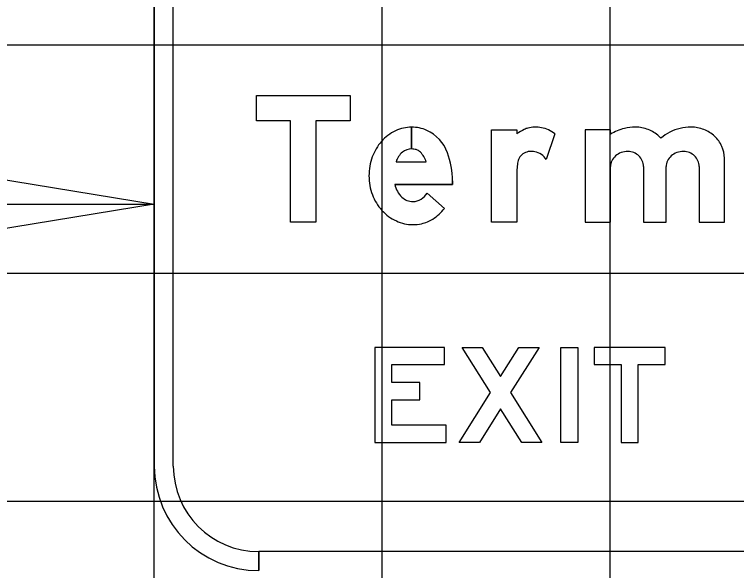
# Model space of a CAD drawing. Extents: x 2193008 to 2198143, y 1236112 to 1237864.
# Drawn here: x 2195279.56 to 2195285.89, y 1237279.5 to 1237284.37 of the extents above; entities that cross this region are included whole.
import ezdxf

# ---------------------------------------------------------------- set-up
doc = ezdxf.new("R2010")
doc.units = 0
for name, color, linetype in [('GSBWFILL', 7, 'Continuous'), ('GSCOLORFILL', 7, 'Continuous'), ('GSDIMS', 7, 'Continuous'), ('GSOUTLINE', 7, 'Continuous'), ('Level 61', 7, 'Continuous'), ('M-ROADS', 7, 'Continuous')]:
    doc.layers.add(name, color=color, linetype=linetype)

msp = doc.modelspace()

# ---------------------------------------------------------------- linework, layer by layer
at = {"layer": 'GSBWFILL'}
for p, q in [((2195283.0409, 1237283.3858), (2195283.0409, 1237283.1943)), ((2195283.0409, 1237283.1943), (2195283.0409, 1237283.3858)), ((2195284.2982, 1237283.3274), (2195284.2229, 1237283.1017)), ((2195282.9055, 1237283.0831), (2195283.1684, 1237283.0831)), ((2195283.1772, 1237282.8082), (2195283.3292, 1237282.6737))]:
    msp.add_line(p, q, dxfattribs=at)
for points in [[(2195282.2008, 1237282.5535), (2195281.9788, 1237282.5535), (2195281.9788, 1237283.4412), (2195281.6792, 1237283.4412), (2195281.6792, 1237283.6632), (2195282.5004, 1237283.6632), (2195282.5004, 1237283.4412), (2195282.2008, 1237283.4412)], [(2195283.3429, 1237280.7719), (2195282.8684, 1237280.7719), (2195282.8684, 1237280.9958), (2195283.114, 1237280.9958), (2195283.114, 1237281.1457), (2195282.8684, 1237281.1457), (2195282.8684, 1237281.3047), (2195283.3304, 1237281.3047), (2195283.3304, 1237281.4546), (2195282.7185, 1237281.4546), (2195282.7185, 1237280.6221), (2195283.3429, 1237280.6221)], [(2195284.0068, 1237280.6221), (2195283.8216, 1237280.9173), (2195283.6364, 1237280.6221), (2195283.4595, 1237280.6221), (2195283.7331, 1237281.0582), (2195283.4844, 1237281.4546), (2195283.6613, 1237281.4546), (2195283.8216, 1237281.1992), (2195283.9818, 1237281.4546), (2195284.1588, 1237281.4546), (2195283.91, 1237281.0582), (2195284.1837, 1237280.6221)], [(2195284.3502, 1237280.6221), (2195284.3502, 1237281.4546), (2195284.5001, 1237281.4546), (2195284.5001, 1237280.6221)], [(2195284.6416, 1237281.3047), (2195284.8789, 1237281.3047), (2195284.8789, 1237280.6221), (2195285.0287, 1237280.6221), (2195285.0287, 1237281.3047), (2195285.266, 1237281.3047), (2195285.266, 1237281.4546), (2195284.6416, 1237281.4546)]]:
    msp.add_lwpolyline(points, close=True, dxfattribs=at)
for points in [[(2195283.9652, 1237283.0014), (2195283.9652, 1237282.5535), (2195283.7433, 1237282.5535), (2195283.7433, 1237283.3636), (2195283.9652, 1237283.3636), (2195283.9652, 1237283.3274)], [(2195284.7864, 1237283.3235), (2195284.7864, 1237283.3636), (2195284.5645, 1237283.3636), (2195284.5645, 1237282.5535), (2195284.7864, 1237282.5535), (2195284.7864, 1237283.0402)], [(2195285.5632, 1237283.0402), (2195285.5632, 1237282.5535), (2195285.7852, 1237282.5535), (2195285.7852, 1237283.1132)], [(2195285.075, 1237283.0402), (2195285.075, 1237282.5535), (2195285.2747, 1237282.5535), (2195285.2747, 1237283.0402)], [(2195283.3993, 1237282.915), (2195283.3993, 1237282.8834), (2195282.8928, 1237282.8834)]]:
    msp.add_lwpolyline(points, dxfattribs=at)
for centre, radius, start, end in [((2195284.1007, 1237283.2158), 0.1665, 103.83237, 115.41999), ((2195284.1293, 1237283.1), 0.2857, 79.69149, 103.83237), ((2195284.1357, 1237283.1355), 0.2497, 64.95509, 79.69149), ((2195284.1883, 1237283.0316), 0.3704, 115.41999, 127.02622), ((2195284.1102, 1237283.0809), 0.3099, 52.66944, 64.95509), ((2195284.0831, 1237283.0617), 0.111, 106.83663, 158.11917), ((2195284.0853, 1237283.0545), 0.1185, 93.85563, 106.83663), ((2195284.0892, 1237282.9956), 0.1776, 79.18247, 93.85563), ((2195284.0939, 1237283.02), 0.1527, 32.32746, 79.18247), ((2195284.4356, 1237283.0008), 0.4704, 172.84729, 179.93563), ((2195284.1409, 1237283.0385), 0.1732, 158.11917, 173.08369)]:
    msp.add_arc(centre, radius, start, end, dxfattribs=at)
for centre, major_axis, ratio, start_param, end_param in [((2195283.0409, 1237283.0571), (0, 0.3287), 0.999997, 0, 0.44196), ((2195283.0409, 1237283.0571), (0, 0.3287), 0.999997, 5.868518, 6.283016), ((2195285.0011, 1237282.9864), (0, 0.3996), 0.999998, 0.235088, 0.567132), ((2195285.0049, 1237282.9418), (0, 0.4439), 0.999998, 0, 0.219986), ((2195285.0049, 1237283.0733), (0, 0.3124), 0.999998, 5.914285, 6.283185), ((2195285.4894, 1237282.9864), (0, 0.3996), 0.999998, 0.235088, 0.712455), ((2195285.4932, 1237282.9418), (0, 0.4439), 0.999998, 0, 0.219986), ((2195285.4932, 1237283.0733), (0, 0.3124), 0.999998, 5.914285, 6.283185), ((2195283.0634, 1237283.0094), (0, 0.3815), 0.999997, 0.44196, 0.851746), ((2195283.0325, 1237283.044), (0, 0.344), 0.999997, 5.061282, 5.861635), ((2195285.0124, 1237283.0928), (0, 0.2916), 0.999998, 5.532258, 5.914285), ((2195285.5007, 1237283.0928), (0, 0.2916), 0.999998, 5.532258, 5.914285), ((2195283.0986, 1237282.9785), (0, 0.4283), 0.999997, 0.851746, 1.222943), ((2195285.024, 1237283.1052), (0, 0.2746), 0.999998, 5.44499, 5.532258), ((2195285.5123, 1237283.1052), (0, 0.2746), 0.999998, 5.130076, 5.532258), ((2195283.0409, 1237283.0657), (0, 0.1286), 0.999997, 0, 0.684319), ((2195283.0409, 1237283.0452), (0, 0.1492), 0.999997, 6.008019, 6.282813), ((2195283.0588, 1237283.1086), (0, 0.0832), 0.999997, 5.468651, 6.008019), ((2195285.5304, 1237283.1132), (0, 0.2548), 0.999998, 4.712389, 5.130076), ((2195283.1539, 1237282.9585), (0, 0.487), 0.999997, 1.222943, 1.570796), ((2195283.0723, 1237283.0324), (0, 0.1744), 0.999997, 0.703138, 1.275447), ((2195282.9595, 1237283.015), (0, 0.2197), 0.999997, 5.027692, 5.468651), ((2195282.678, 1237282.915), (0, 0.7213), 0.999997, 4.712389, 5.061282), ((2195284.9198, 1237283.0317), (0, 0.1352), 0.999998, 0.715718, 1.126231), ((2195284.9312, 1237283.0185), (0, 0.1527), 0.999998, 0.345704, 0.715718), ((2195284.9387, 1237282.9979), (0, 0.1747), 0.999998, 0, 0.345704), ((2195284.9387, 1237283.0324), (0, 0.1402), 0.999998, 5.900624, 6.283185), ((2195284.9402, 1237283.0362), (0, 0.1361), 0.999998, 5.51227, 5.900624), ((2195284.9426, 1237283.0386), (0, 0.1327), 0.999998, 5.115435, 5.51227), ((2195285.408, 1237283.0317), (0, 0.1352), 0.999998, 0.715718, 1.126231), ((2195285.4195, 1237283.0185), (0, 0.1527), 0.999998, 0.345704, 0.715718), ((2195285.427, 1237282.9979), (0, 0.1747), 0.999998, 0, 0.345704), ((2195285.427, 1237283.0324), (0, 0.1402), 0.999998, 5.900624, 6.283185), ((2195285.4285, 1237283.0362), (0, 0.1361), 0.999998, 5.51227, 5.900624), ((2195285.4309, 1237283.0386), (0, 0.1327), 0.999998, 5.115435, 5.51227), ((2195284.902, 1237283.0402), (0, 0.1156), 0.999998, 1.126231, 1.570796), ((2195284.9463, 1237283.0402), (0, 0.1287), 0.999998, 4.712389, 5.115435), ((2195285.3903, 1237283.0402), (0, 0.1156), 0.999998, 1.126231, 1.570796), ((2195285.4345, 1237283.0402), (0, 0.1287), 0.999998, 4.712389, 5.115435), ((2195283.1393, 1237282.9585), (0, 0.4724), 0.999997, 1.570796, 1.928626), ((2195283.106, 1237282.9304), (0, 0.2183), 0.999997, 1.788032, 2.378697), ((2195283.0417, 1237282.8919), (0, 0.1593), 0.999997, 3.209537, 4.158837), ((2195283.0969, 1237282.9427), (0, 0.4272), 0.999997, 1.928626, 2.305123), ((2195283.0545, 1237282.8774), (0, 0.1444), 0.999997, 2.383204, 3.128268), ((2195283.0038, 1237282.9286), (0, 0.4133), 0.999997, 3.710413, 4.047817), ((2195283.0699, 1237282.9183), (0, 0.3908), 0.999997, 2.305123, 2.711411), ((2195283.0525, 1237282.8805), (0, 0.3492), 0.999997, 2.711411, 3.141593), ((2195283.0621, 1237282.8375), (0, 0.3052), 0.999997, 3.35931, 3.710413), ((2195283.0525, 1237282.8805), (0, 0.3492), 0.999997, 3.141593, 3.35931)]:
    msp.add_ellipse(centre, major_axis=major_axis, ratio=ratio, start_param=start_param, end_param=end_param, dxfattribs=at)
at = {"layer": 'GSCOLORFILL'}
for p, q in [((2195280.7834, 1237285.5838), (2195280.7834, 1237280.4139)), ((2195280.9499, 1237280.4139), (2195280.9499, 1237285.5838)), ((2195283.0409, 1237283.3858), (2195283.0409, 1237283.1943)), ((2195283.0409, 1237283.1943), (2195283.0409, 1237283.3858)), ((2195284.2982, 1237283.3274), (2195284.2229, 1237283.1017)), ((2195282.9055, 1237283.0831), (2195283.1684, 1237283.0831)), ((2195283.1772, 1237282.8082), (2195283.3292, 1237282.6737)), ((2195281.6992, 1237279.4982), (2195281.6992, 1237279.6647)), ((2195289.3582, 1237279.6647), (2195281.7008, 1237279.6647)), ((2195281.7008, 1237279.6647), (2195281.7008, 1237279.4982))]:
    msp.add_line(p, q, dxfattribs=at)
for points in [[(2195282.2008, 1237282.5535), (2195281.9788, 1237282.5535), (2195281.9788, 1237283.4412), (2195281.6792, 1237283.4412), (2195281.6792, 1237283.6632), (2195282.5004, 1237283.6632), (2195282.5004, 1237283.4412), (2195282.2008, 1237283.4412)], [(2195283.3429, 1237280.7719), (2195282.8684, 1237280.7719), (2195282.8684, 1237280.9958), (2195283.114, 1237280.9958), (2195283.114, 1237281.1457), (2195282.8684, 1237281.1457), (2195282.8684, 1237281.3047), (2195283.3304, 1237281.3047), (2195283.3304, 1237281.4546), (2195282.7185, 1237281.4546), (2195282.7185, 1237280.6221), (2195283.3429, 1237280.6221)], [(2195284.0068, 1237280.6221), (2195283.8216, 1237280.9173), (2195283.6364, 1237280.6221), (2195283.4595, 1237280.6221), (2195283.7331, 1237281.0582), (2195283.4844, 1237281.4546), (2195283.6613, 1237281.4546), (2195283.8216, 1237281.1992), (2195283.9818, 1237281.4546), (2195284.1588, 1237281.4546), (2195283.91, 1237281.0582), (2195284.1837, 1237280.6221)], [(2195284.3502, 1237280.6221), (2195284.3502, 1237281.4546), (2195284.5001, 1237281.4546), (2195284.5001, 1237280.6221)], [(2195284.6416, 1237281.3047), (2195284.8789, 1237281.3047), (2195284.8789, 1237280.6221), (2195285.0287, 1237280.6221), (2195285.0287, 1237281.3047), (2195285.266, 1237281.3047), (2195285.266, 1237281.4546), (2195284.6416, 1237281.4546)]]:
    msp.add_lwpolyline(points, close=True, dxfattribs=at)
for points in [[(2195283.9652, 1237283.0014), (2195283.9652, 1237282.5535), (2195283.7433, 1237282.5535), (2195283.7433, 1237283.3636), (2195283.9652, 1237283.3636), (2195283.9652, 1237283.3274)], [(2195284.7864, 1237283.3235), (2195284.7864, 1237283.3636), (2195284.5645, 1237283.3636), (2195284.5645, 1237282.5535), (2195284.7864, 1237282.5535), (2195284.7864, 1237283.0402)], [(2195285.5632, 1237283.0402), (2195285.5632, 1237282.5535), (2195285.7852, 1237282.5535), (2195285.7852, 1237283.1132)], [(2195285.075, 1237283.0402), (2195285.075, 1237282.5535), (2195285.2747, 1237282.5535), (2195285.2747, 1237283.0402)], [(2195283.3993, 1237282.915), (2195283.3993, 1237282.8834), (2195282.8928, 1237282.8834)]]:
    msp.add_lwpolyline(points, dxfattribs=at)
for centre, radius, start, end in [((2195284.1007, 1237283.2158), 0.1665, 103.83237, 115.41999), ((2195284.1293, 1237283.1), 0.2857, 79.69149, 103.83237), ((2195284.1357, 1237283.1355), 0.2497, 64.95509, 79.69149), ((2195284.1883, 1237283.0316), 0.3704, 115.41999, 127.02622), ((2195284.1102, 1237283.0809), 0.3099, 52.66944, 64.95509), ((2195284.0831, 1237283.0617), 0.111, 106.83663, 158.11917), ((2195284.0853, 1237283.0545), 0.1185, 93.85563, 106.83663), ((2195284.0892, 1237282.9956), 0.1776, 79.18247, 93.85563), ((2195284.0939, 1237283.02), 0.1527, 32.32746, 79.18247), ((2195284.4356, 1237283.0008), 0.4704, 172.84729, 179.93563), ((2195284.1409, 1237283.0385), 0.1732, 158.11917, 173.08369), ((2195281.6992, 1237280.4139), 0.9158, 180, 270), ((2195281.6992, 1237280.4139), 0.7493, 180, 270)]:
    msp.add_arc(centre, radius, start, end, dxfattribs=at)
for centre, major_axis, ratio, start_param, end_param in [((2195283.0409, 1237283.0571), (0, 0.3287), 0.999997, 0, 0.44196), ((2195283.0409, 1237283.0571), (0, 0.3287), 0.999997, 5.868518, 6.283016), ((2195285.0011, 1237282.9864), (0, 0.3996), 0.999998, 0.235088, 0.567132), ((2195285.0049, 1237282.9418), (0, 0.4439), 0.999998, 0, 0.219986), ((2195285.0049, 1237283.0733), (0, 0.3124), 0.999998, 5.914285, 6.283185), ((2195285.4894, 1237282.9864), (0, 0.3996), 0.999998, 0.235088, 0.712455), ((2195285.4932, 1237282.9418), (0, 0.4439), 0.999998, 0, 0.219986), ((2195285.4932, 1237283.0733), (0, 0.3124), 0.999998, 5.914285, 6.283185), ((2195283.0634, 1237283.0094), (0, 0.3815), 0.999997, 0.44196, 0.851746), ((2195283.0325, 1237283.044), (0, 0.344), 0.999997, 5.061282, 5.861635), ((2195285.0124, 1237283.0928), (0, 0.2916), 0.999998, 5.532258, 5.914285), ((2195285.5007, 1237283.0928), (0, 0.2916), 0.999998, 5.532258, 5.914285), ((2195283.0986, 1237282.9785), (0, 0.4283), 0.999997, 0.851746, 1.222943), ((2195285.024, 1237283.1052), (0, 0.2746), 0.999998, 5.44499, 5.532258), ((2195285.5123, 1237283.1052), (0, 0.2746), 0.999998, 5.130076, 5.532258), ((2195283.0409, 1237283.0657), (0, 0.1286), 0.999997, 0, 0.684319), ((2195283.0409, 1237283.0452), (0, 0.1492), 0.999997, 6.008019, 6.282813), ((2195283.0588, 1237283.1086), (0, 0.0832), 0.999997, 5.468651, 6.008019), ((2195285.5304, 1237283.1132), (0, 0.2548), 0.999998, 4.712389, 5.130076), ((2195283.1539, 1237282.9585), (0, 0.487), 0.999997, 1.222943, 1.570796), ((2195283.0723, 1237283.0324), (0, 0.1744), 0.999997, 0.703138, 1.275447), ((2195282.9595, 1237283.015), (0, 0.2197), 0.999997, 5.027692, 5.468651), ((2195282.678, 1237282.915), (0, 0.7213), 0.999997, 4.712389, 5.061282), ((2195284.9198, 1237283.0317), (0, 0.1352), 0.999998, 0.715718, 1.126231), ((2195284.9312, 1237283.0185), (0, 0.1527), 0.999998, 0.345704, 0.715718), ((2195284.9387, 1237282.9979), (0, 0.1747), 0.999998, 0, 0.345704), ((2195284.9387, 1237283.0324), (0, 0.1402), 0.999998, 5.900624, 6.283185), ((2195284.9402, 1237283.0362), (0, 0.1361), 0.999998, 5.51227, 5.900624), ((2195284.9426, 1237283.0386), (0, 0.1327), 0.999998, 5.115435, 5.51227), ((2195285.408, 1237283.0317), (0, 0.1352), 0.999998, 0.715718, 1.126231), ((2195285.4195, 1237283.0185), (0, 0.1527), 0.999998, 0.345704, 0.715718), ((2195285.427, 1237282.9979), (0, 0.1747), 0.999998, 0, 0.345704), ((2195285.427, 1237283.0324), (0, 0.1402), 0.999998, 5.900624, 6.283185), ((2195285.4285, 1237283.0362), (0, 0.1361), 0.999998, 5.51227, 5.900624), ((2195285.4309, 1237283.0386), (0, 0.1327), 0.999998, 5.115435, 5.51227), ((2195284.902, 1237283.0402), (0, 0.1156), 0.999998, 1.126231, 1.570796), ((2195284.9463, 1237283.0402), (0, 0.1287), 0.999998, 4.712389, 5.115435), ((2195285.3903, 1237283.0402), (0, 0.1156), 0.999998, 1.126231, 1.570796), ((2195285.4345, 1237283.0402), (0, 0.1287), 0.999998, 4.712389, 5.115435), ((2195283.1393, 1237282.9585), (0, 0.4724), 0.999997, 1.570796, 1.928626), ((2195283.106, 1237282.9304), (0, 0.2183), 0.999997, 1.788032, 2.378697), ((2195283.0417, 1237282.8919), (0, 0.1593), 0.999997, 3.209537, 4.158837), ((2195283.0969, 1237282.9427), (0, 0.4272), 0.999997, 1.928626, 2.305123), ((2195283.0545, 1237282.8774), (0, 0.1444), 0.999997, 2.383204, 3.128268), ((2195283.0038, 1237282.9286), (0, 0.4133), 0.999997, 3.710413, 4.047817), ((2195283.0699, 1237282.9183), (0, 0.3908), 0.999997, 2.305123, 2.711411), ((2195283.0525, 1237282.8805), (0, 0.3492), 0.999997, 2.711411, 3.141593), ((2195283.0621, 1237282.8375), (0, 0.3052), 0.999997, 3.35931, 3.710413), ((2195283.0525, 1237282.8805), (0, 0.3492), 0.999997, 3.141593, 3.35931)]:
    msp.add_ellipse(centre, major_axis=major_axis, ratio=ratio, start_param=start_param, end_param=end_param, dxfattribs=at)
at = {"layer": 'GSDIMS'}
msp.add_lwpolyline([(2195280.7834, 1237282.7104), (2195278.655, 1237282.3632), (2195278.655, 1237283.0576)], close=True, dxfattribs=at)
at = {"layer": 'GSOUTLINE'}
for p, q in [((2195284.2982, 1237283.3274), (2195284.2229, 1237283.1017)), ((2195282.9055, 1237283.0831), (2195283.1684, 1237283.0831)), ((2195283.3292, 1237282.6737), (2195283.1772, 1237282.8082))]:
    msp.add_line(p, q, dxfattribs=at)
for points in [[(2195282.2008, 1237282.5535), (2195281.9788, 1237282.5535), (2195281.9788, 1237283.4412), (2195281.6792, 1237283.4412), (2195281.6792, 1237283.6632), (2195282.5004, 1237283.6632), (2195282.5004, 1237283.4412), (2195282.2008, 1237283.4412)], [(2195283.3429, 1237280.7719), (2195282.8684, 1237280.7719), (2195282.8684, 1237280.9958), (2195283.114, 1237280.9958), (2195283.114, 1237281.1457), (2195282.8684, 1237281.1457), (2195282.8684, 1237281.3047), (2195283.3304, 1237281.3047), (2195283.3304, 1237281.4546), (2195282.7185, 1237281.4546), (2195282.7185, 1237280.6221), (2195283.3429, 1237280.6221)], [(2195284.0068, 1237280.6221), (2195283.8216, 1237280.9173), (2195283.6364, 1237280.6221), (2195283.4595, 1237280.6221), (2195283.7331, 1237281.0582), (2195283.4844, 1237281.4546), (2195283.6613, 1237281.4546), (2195283.8216, 1237281.1992), (2195283.9818, 1237281.4546), (2195284.1588, 1237281.4546), (2195283.91, 1237281.0582), (2195284.1837, 1237280.6221)], [(2195284.3502, 1237280.6221), (2195284.3502, 1237281.4546), (2195284.5001, 1237281.4546), (2195284.5001, 1237280.6221)], [(2195284.6416, 1237281.3047), (2195284.8789, 1237281.3047), (2195284.8789, 1237280.6221), (2195285.0287, 1237280.6221), (2195285.0287, 1237281.3047), (2195285.266, 1237281.3047), (2195285.266, 1237281.4546), (2195284.6416, 1237281.4546)]]:
    msp.add_lwpolyline(points, close=True, dxfattribs=at)
for points in [[(2195283.9652, 1237283.0014), (2195283.9652, 1237282.5535), (2195283.7433, 1237282.5535), (2195283.7433, 1237283.3636), (2195283.9652, 1237283.3636), (2195283.9652, 1237283.3274)], [(2195284.7864, 1237283.3235), (2195284.7864, 1237283.3636), (2195284.5645, 1237283.3636), (2195284.5645, 1237282.5535), (2195284.7864, 1237282.5535), (2195284.7864, 1237283.0402)], [(2195285.5632, 1237283.0402), (2195285.5632, 1237282.5535), (2195285.7852, 1237282.5535), (2195285.7852, 1237283.1132)], [(2195285.075, 1237283.0402), (2195285.075, 1237282.5535), (2195285.2747, 1237282.5535), (2195285.2747, 1237283.0402)], [(2195282.8928, 1237282.8834), (2195283.3993, 1237282.8834), (2195283.3993, 1237282.915)]]:
    msp.add_lwpolyline(points, dxfattribs=at)
for centre, radius, start, end in [((2195284.1007, 1237283.2158), 0.1665, 103.83237, 115.41999), ((2195284.1293, 1237283.1), 0.2857, 79.69149, 103.83237), ((2195284.1357, 1237283.1355), 0.2497, 64.95509, 79.69149), ((2195284.1883, 1237283.0316), 0.3704, 115.41999, 127.02622), ((2195284.1102, 1237283.0809), 0.3099, 52.66944, 64.95509), ((2195284.0831, 1237283.0617), 0.111, 106.83663, 158.11917), ((2195284.0853, 1237283.0545), 0.1185, 93.85563, 106.83663), ((2195284.0892, 1237282.9956), 0.1776, 79.18247, 93.85563), ((2195284.0939, 1237283.02), 0.1527, 32.32746, 79.18247), ((2195284.4356, 1237283.0008), 0.4704, 172.84729, 179.93563), ((2195284.1409, 1237283.0385), 0.1732, 158.11917, 173.08369)]:
    msp.add_arc(centre, radius, start, end, dxfattribs=at)
for centre, major_axis, ratio, start_param, end_param in [((2195283.0409, 1237283.0571), (0, 0.3287), 0.999997, 0, 0.44196), ((2195283.0409, 1237283.0571), (0, 0.3287), 0.999997, 5.868518, 6.283185), ((2195285.0011, 1237282.9864), (0, 0.3996), 0.999998, 0.235088, 0.567132), ((2195285.0049, 1237282.9418), (0, 0.4439), 0.999998, 0, 0.219986), ((2195285.0049, 1237283.0733), (0, 0.3124), 0.999998, 5.914285, 6.283185), ((2195285.4894, 1237282.9864), (0, 0.3996), 0.999998, 0.235088, 0.712455), ((2195285.4932, 1237282.9418), (0, 0.4439), 0.999998, 0, 0.219986), ((2195285.4932, 1237283.0733), (0, 0.3124), 0.999998, 5.914285, 6.283185), ((2195283.0634, 1237283.0094), (0, 0.3815), 0.999997, 0.44196, 0.851746), ((2195283.0325, 1237283.044), (0, 0.344), 0.999997, 5.061282, 5.861635), ((2195285.0124, 1237283.0928), (0, 0.2916), 0.999998, 5.532258, 5.914285), ((2195285.5007, 1237283.0928), (0, 0.2916), 0.999998, 5.532258, 5.914285), ((2195283.0986, 1237282.9785), (0, 0.4283), 0.999997, 0.851746, 1.222943), ((2195285.024, 1237283.1052), (0, 0.2746), 0.999998, 5.44499, 5.532258), ((2195285.5123, 1237283.1052), (0, 0.2746), 0.999998, 5.130076, 5.532258), ((2195283.0409, 1237283.0657), (0, 0.1286), 0.999997, 0, 0.684319), ((2195283.0409, 1237283.0452), (0, 0.1492), 0.999997, 6.008019, 6.283185), ((2195283.0588, 1237283.1086), (0, 0.0832), 0.999997, 5.468651, 6.008019), ((2195285.5304, 1237283.1132), (0, 0.2548), 0.999998, 4.712389, 5.130076), ((2195283.1539, 1237282.9585), (0, 0.487), 0.999997, 1.222943, 1.570796), ((2195283.0723, 1237283.0324), (0, 0.1744), 0.999997, 0.703138, 1.275447), ((2195282.9595, 1237283.015), (0, 0.2197), 0.999997, 5.027692, 5.468651), ((2195282.678, 1237282.915), (0, 0.7213), 0.999997, 4.712389, 5.061282), ((2195284.9198, 1237283.0317), (0, 0.1352), 0.999998, 0.715718, 1.126231), ((2195284.9312, 1237283.0185), (0, 0.1527), 0.999998, 0.345704, 0.715718), ((2195284.9387, 1237282.9979), (0, 0.1747), 0.999998, 0, 0.345704), ((2195284.9387, 1237283.0324), (0, 0.1402), 0.999998, 5.900624, 6.283185), ((2195284.9402, 1237283.0362), (0, 0.1361), 0.999998, 5.51227, 5.900624), ((2195284.9426, 1237283.0386), (0, 0.1327), 0.999998, 5.115435, 5.51227), ((2195285.408, 1237283.0317), (0, 0.1352), 0.999998, 0.715718, 1.126231), ((2195285.4195, 1237283.0185), (0, 0.1527), 0.999998, 0.345704, 0.715718), ((2195285.427, 1237282.9979), (0, 0.1747), 0.999998, 0, 0.345704), ((2195285.427, 1237283.0324), (0, 0.1402), 0.999998, 5.900624, 6.283185), ((2195285.4285, 1237283.0362), (0, 0.1361), 0.999998, 5.51227, 5.900624), ((2195285.4309, 1237283.0386), (0, 0.1327), 0.999998, 5.115435, 5.51227), ((2195284.902, 1237283.0402), (0, 0.1156), 0.999998, 1.126231, 1.570796), ((2195284.9463, 1237283.0402), (0, 0.1287), 0.999998, 4.712389, 5.115435), ((2195285.3903, 1237283.0402), (0, 0.1156), 0.999998, 1.126231, 1.570796), ((2195285.4345, 1237283.0402), (0, 0.1287), 0.999998, 4.712389, 5.115435), ((2195283.1393, 1237282.9585), (0, 0.4724), 0.999997, 1.570796, 1.928626), ((2195283.106, 1237282.9304), (0, 0.2183), 0.999997, 1.788032, 2.378697), ((2195283.0417, 1237282.8919), (0, 0.1593), 0.999997, 3.209537, 4.158837), ((2195283.0969, 1237282.9427), (0, 0.4272), 0.999997, 1.928626, 2.305123), ((2195283.0545, 1237282.8774), (0, 0.1444), 0.999997, 2.383204, 3.128268), ((2195283.0038, 1237282.9286), (0, 0.4133), 0.999997, 3.710413, 4.047817), ((2195283.0699, 1237282.9183), (0, 0.3908), 0.999997, 2.305123, 2.711411), ((2195283.0525, 1237282.8805), (0, 0.3492), 0.999997, 2.711411, 3.141593), ((2195283.0621, 1237282.8375), (0, 0.3052), 0.999997, 3.35931, 3.710413), ((2195283.0525, 1237282.8805), (0, 0.3492), 0.999997, 3.141593, 3.35931)]:
    msp.add_ellipse(centre, major_axis=major_axis, ratio=ratio, start_param=start_param, end_param=end_param, dxfattribs=at)
at = {"layer": 'Level 61'}
msp.add_line((2195268.7834, 1237282.7104), (2195280.7834, 1237282.7104), dxfattribs=at)
at = {"layer": 'M-ROADS'}
for p, q in [((2195280.7834, 1237258.1062), (2195280.7834, 1237318.1062)), ((2195282.7834, 1237258.1062), (2195282.7834, 1237318.1062)), ((2195284.7834, 1237258.1062), (2195284.7834, 1237318.1062)), ((2195238.7834, 1237284.1062), (2195368.7834, 1237284.1062)), ((2195238.7834, 1237282.1062), (2195368.7834, 1237282.1062)), ((2195238.7834, 1237280.1062), (2195368.7834, 1237280.1062))]:
    msp.add_line(p, q, dxfattribs=at)

doc.saveas('drawing.dxf')
